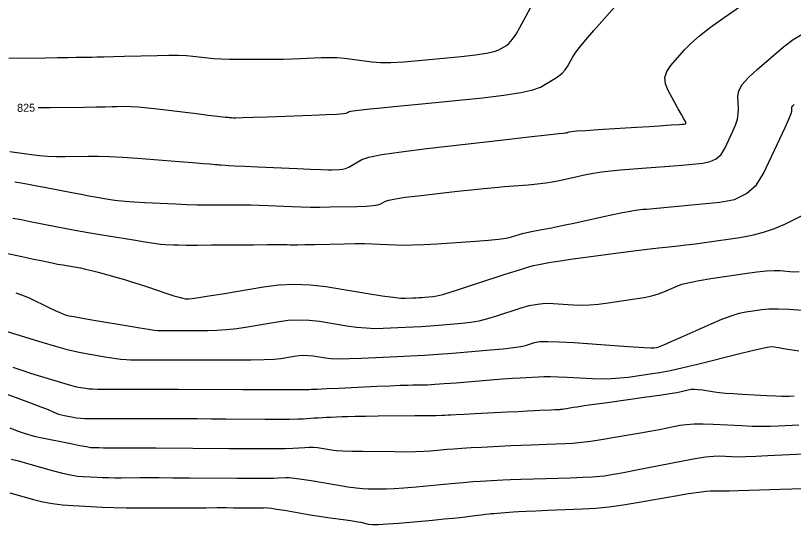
# Model space of a CAD drawing. Extents: x 2082232 to 2083549, y 592624 to 593832.
# Drawn here: x 2082327.7 to 2082395.5, y 593101.4 to 593145.7 of the extents above; entities that cross this region are included whole.
import ezdxf

# ---------------------------------------------------------------- set-up
doc = ezdxf.new("R2010")
doc.units = 0
doc.layers.add('DT_X_Contour_Major', color=7, linetype='Continuous')
doc.layers.add('DT_X_Contour_Minor', color=7, linetype='Continuous')

msp = doc.modelspace()

# ---------------------------------------------------------------- linework, layer by layer
at = {"layer": 'DT_X_Contour_Major'}
for points in [[(2082329.687, 593137.723), (2082329.691, 593137.724), (2082330.721, 593137.737), (2082333.693, 593137.776), (2082334.706, 593137.79), (2082335.518, 593137.802), (2082336.127, 593137.813), (2082336.534, 593137.822), (2082337.349, 593137.844), (2082337.764, 593137.833), (2082338.398, 593137.785), (2082339.249, 593137.699), (2082340.32, 593137.576), (2082343.466, 593137.196), (2082344.509, 593137.071), (2082345.279, 593136.979), (2082345.776, 593136.921), (2082346.001, 593136.896), (2082346.235, 593136.876), (2082346.319, 593136.869), (2082346.395, 593136.862), (2082346.464, 593136.856), (2082346.525, 593136.851), (2082346.677, 593136.839), (2082346.907, 593136.842), (2082347.483, 593136.858), (2082348.405, 593136.887), (2082349.673, 593136.93), (2082353.516, 593137.064), (2082354.785, 593137.112), (2082355.709, 593137.157), (2082356.288, 593137.199), (2082356.522, 593137.237), (2082356.687, 593137.335), (2082356.776, 593137.371), (2082356.918, 593137.406), (2082357.115, 593137.44), (2082357.365, 593137.472), (2082358.105, 593137.556), (2082358.608, 593137.61), (2082359.563, 593137.707), (2082360.971, 593137.848), (2082362.831, 593138.034), (2082368.394, 593138.587), (2082370.274, 593138.8), (2082371.743, 593139.026), (2082372.8, 593139.264), (2082373.445, 593139.515), (2082374.617, 593140.2), (2082375.022, 593140.461), (2082375.356, 593140.733), (2082375.62, 593141.013), (2082375.813, 593141.304), (2082376.236, 593142.092), (2082376.471, 593142.46), (2082376.862, 593142.973), (2082377.407, 593143.631), (2082378.107, 593144.435), (2082380.18, 593146.771)], [(2082327.745, 593121.588), (2082328.327, 593121.375), (2082328.962, 593121.096), (2082330.608, 593120.307), (2082331.156, 593120.046), (2082331.566, 593119.854), (2082331.839, 593119.73), (2082331.973, 593119.676), (2082332.146, 593119.623), (2082332.344, 593119.581), (2082332.807, 593119.497), (2082333.535, 593119.369), (2082334.529, 593119.198), (2082337.533, 593118.685), (2082338.539, 593118.517), (2082339.304, 593118.397), (2082339.828, 593118.325), (2082340.111, 593118.302), (2082340.543, 593118.305), (2082340.781, 593118.305), (2082341.171, 593118.305), (2082341.713, 593118.303), (2082342.407, 593118.301), (2082344.461, 593118.294), (2082345.255, 593118.312), (2082346.097, 593118.372), (2082346.989, 593118.474), (2082347.928, 593118.617), (2082350.499, 593119.056), (2082351.453, 593119.182), (2082352.389, 593119.23), (2082353.305, 593119.202), (2082354.202, 593119.096), (2082356.568, 593118.712), (2082357.433, 593118.589), (2082358.253, 593118.511), (2082359.029, 593118.477), (2082359.761, 593118.487), (2082361.653, 593118.573), (2082362.368, 593118.609), (2082363.094, 593118.652), (2082363.832, 593118.702), (2082364.58, 593118.76), (2082366.59, 593118.925), (2082367.346, 593119.01), (2082368.106, 593119.144), (2082368.871, 593119.327), (2082369.641, 593119.558), (2082371.7, 593120.238), (2082372.458, 593120.456), (2082373.187, 593120.597), (2082373.886, 593120.664), (2082374.557, 593120.655), (2082376.307, 593120.53), (2082376.989, 593120.506), (2082377.725, 593120.525), (2082378.513, 593120.588), (2082379.355, 593120.696), (2082381.669, 593121.04), (2082382.479, 593121.176), (2082383.173, 593121.324), (2082383.75, 593121.485), (2082384.212, 593121.658), (2082385.29, 593122.138), (2082385.782, 593122.316), (2082386.451, 593122.489), (2082387.295, 593122.658), (2082388.317, 593122.822), (2082391.275, 593123.256), (2082392.299, 593123.393), (2082393.153, 593123.481), (2082393.836, 593123.52), (2082394.349, 593123.509), (2082395.488, 593123.413), (2082395.991, 593123.447)], [(2082327.333, 593107.082), (2082327.959, 593106.915), (2082328.735, 593106.702), (2082331.005, 593106.069), (2082331.807, 593105.859), (2082332.509, 593105.703), (2082333.112, 593105.6), (2082333.615, 593105.551), (2082334.826, 593105.493), (2082335.298, 593105.474), (2082335.808, 593105.461), (2082336.356, 593105.455), (2082336.94, 593105.455), (2082338.549, 593105.463), (2082339.271, 593105.464), (2082340.231, 593105.462), (2082341.429, 593105.458), (2082342.865, 593105.45), (2082347.011, 593105.425), (2082348.401, 593105.419), (2082349.461, 593105.419), (2082350.192, 593105.425), (2082350.593, 593105.436), (2082351.223, 593105.476), (2082351.541, 593105.47), (2082352.022, 593105.422), (2082352.667, 593105.333), (2082353.475, 593105.203), (2082355.848, 593104.799), (2082356.678, 593104.666), (2082357.385, 593104.57), (2082357.972, 593104.51), (2082358.436, 593104.488), (2082359.514, 593104.477), (2082360.01, 593104.487), (2082360.692, 593104.523), (2082361.558, 593104.586), (2082362.609, 593104.675), (2082365.66, 593104.95), (2082366.707, 593105.042), (2082367.562, 593105.114), (2082368.223, 593105.164), (2082368.692, 593105.193), (2082369.686, 593105.241), (2082370.162, 593105.262), (2082370.846, 593105.288), (2082371.738, 593105.319), (2082372.837, 593105.355), (2082376.045, 593105.459), (2082377.134, 593105.499), (2082377.995, 593105.541), (2082378.627, 593105.587), (2082379.031, 593105.635), (2082379.805, 593105.766), (2082380.206, 593105.837), (2082380.827, 593105.954), (2082381.67, 593106.117), (2082382.734, 593106.324), (2082385.865, 593106.938), (2082386.944, 593107.137), (2082387.832, 593107.273), (2082388.53, 593107.346), (2082389.037, 593107.356), (2082390.135, 593107.298), (2082390.64, 593107.287), (2082391.333, 593107.297), (2082392.214, 593107.328), (2082393.281, 593107.379), (2082396.379, 593107.545)]]:
    msp.add_lwpolyline(points, dxfattribs=at)
at = {"layer": 'DT_X_Contour_Minor'}
for points in [[(2082327.211, 593133.898), (2082329.09, 593133.636), (2082329.802, 593133.552), (2082330.529, 593133.495), (2082331.271, 593133.465), (2082332.028, 593133.463), (2082334.067, 593133.494), (2082334.907, 593133.49), (2082335.896, 593133.458), (2082337.034, 593133.395), (2082338.323, 593133.304), (2082341.958, 593133.02), (2082343.162, 593132.926), (2082344.048, 593132.856), (2082344.617, 593132.811), (2082344.868, 593132.791), (2082345.114, 593132.769), (2082345.213, 593132.76), (2082345.324, 593132.751), (2082345.448, 593132.741), (2082345.585, 593132.73), (2082345.968, 593132.7), (2082346.255, 593132.683), (2082346.827, 593132.654), (2082347.685, 593132.614), (2082348.83, 593132.563), (2082352.263, 593132.41), (2082353.419, 593132.361), (2082354.313, 593132.327), (2082354.945, 593132.309), (2082355.315, 593132.306), (2082355.952, 593132.319), (2082356.2, 593132.347), (2082356.467, 593132.42), (2082356.754, 593132.539), (2082357.059, 593132.704), (2082357.899, 593133.204), (2082358.488, 593133.403), (2082359.626, 593133.628), (2082361.313, 593133.877), (2082363.549, 593134.15), (2082370.244, 593134.913), (2082372.45, 593135.164), (2082374.05, 593135.345), (2082375.042, 593135.458), (2082375.427, 593135.5), (2082375.644, 593135.522), (2082375.719, 593135.531), (2082375.781, 593135.543), (2082375.83, 593135.557), (2082375.866, 593135.573), (2082375.945, 593135.619), (2082376.127, 593135.644), (2082376.612, 593135.684), (2082377.402, 593135.739), (2082378.494, 593135.809), (2082381.813, 593136.015), (2082382.936, 593136.085), (2082383.814, 593136.141), (2082384.447, 593136.182), (2082384.836, 593136.21), (2082385.547, 593136.263), (2082385.781, 593136.28), (2082385.95, 593136.293), (2082386.054, 593136.301), (2082386.093, 593136.304), (2082386.108, 593136.305), (2082386.114, 593136.306), (2082386.119, 593136.309), (2082386.122, 593136.312), (2082386.125, 593136.316), (2082386.131, 593136.329), (2082386.133, 593136.335), (2082386.134, 593136.344), (2082386.134, 593136.356), (2082386.134, 593136.371), (2082386.132, 593136.413), (2082386.089, 593136.501), (2082385.964, 593136.733), (2082385.756, 593137.109), (2082385.466, 593137.628), (2082384.58, 593139.206), (2082384.346, 593139.787), (2082384.305, 593140.346), (2082384.46, 593140.885), (2082384.809, 593141.403), (2082385.999, 593142.755), (2082386.55, 593143.311), (2082387.311, 593143.967), (2082388.281, 593144.722), (2082389.461, 593145.576), (2082392.888, 593147.987)], [(2082327.114, 593142.026), (2082330.306, 593142.074), (2082331.398, 593142.091), (2082332.279, 593142.104), (2082332.951, 593142.113), (2082333.412, 593142.12), (2082334.361, 593142.132), (2082334.806, 593142.14), (2082335.429, 593142.154), (2082336.231, 593142.174), (2082337.211, 593142.199), (2082340.061, 593142.277), (2082341.057, 593142.295), (2082341.908, 593142.291), (2082342.613, 593142.265), (2082343.172, 593142.217), (2082344.47, 593142.06), (2082345.003, 593142.009), (2082345.626, 593141.972), (2082346.341, 593141.95), (2082347.147, 593141.942), (2082349.418, 593141.942), (2082350.249, 593141.945), (2082351.041, 593141.956), (2082351.793, 593141.974), (2082352.505, 593142), (2082354.351, 593142.08), (2082355.038, 593142.094), (2082355.714, 593142.079), (2082356.379, 593142.035), (2082357.032, 593141.96), (2082358.76, 593141.722), (2082359.501, 593141.661), (2082360.427, 593141.657), (2082361.539, 593141.71), (2082362.837, 593141.82), (2082366.545, 593142.188), (2082367.793, 593142.327), (2082368.755, 593142.468), (2082369.431, 593142.61), (2082369.821, 593142.754), (2082370.482, 593143.14), (2082370.741, 593143.347), (2082371.025, 593143.678), (2082371.334, 593144.135), (2082371.667, 593144.716), (2082372.587, 593146.433)], [(2082327.639, 593131.239), (2082328.198, 593131.155), (2082328.84, 593131.048), (2082329.563, 593130.917), (2082330.369, 593130.763), (2082332.627, 593130.322), (2082333.417, 593130.17), (2082334.094, 593130.042), (2082334.657, 593129.939), (2082335.106, 593129.861), (2082336.153, 593129.687), (2082336.623, 593129.624), (2082337.248, 593129.564), (2082338.027, 593129.509), (2082338.961, 593129.458), (2082341.658, 593129.328), (2082342.627, 593129.286), (2082343.511, 593129.257), (2082344.311, 593129.241), (2082345.026, 593129.238), (2082346.819, 593129.249), (2082347.504, 593129.248), (2082348.216, 593129.237), (2082348.953, 593129.217), (2082349.716, 593129.188), (2082351.784, 593129.096), (2082352.574, 593129.068), (2082353.39, 593129.053), (2082354.234, 593129.052), (2082355.106, 593129.063), (2082357.466, 593129.111), (2082358.26, 593129.138), (2082358.87, 593129.183), (2082359.296, 593129.247), (2082359.54, 593129.328), (2082359.943, 593129.568), (2082360.236, 593129.665), (2082360.81, 593129.776), (2082361.665, 593129.901), (2082362.802, 593130.04), (2082366.211, 593130.428), (2082367.426, 593130.563), (2082368.516, 593130.676), (2082369.48, 593130.769), (2082370.318, 593130.84), (2082372.386, 593131), (2082373.155, 593131.073), (2082373.91, 593131.169), (2082374.651, 593131.29), (2082375.378, 593131.435), (2082377.298, 593131.854), (2082378.035, 593131.999), (2082378.802, 593132.121), (2082379.601, 593132.22), (2082380.432, 593132.295), (2082382.69, 593132.464), (2082383.517, 593132.527), (2082384.305, 593132.591), (2082385.054, 593132.654), (2082385.763, 593132.718), (2082387.604, 593132.887), (2082388.241, 593133.014), (2082388.772, 593133.266), (2082389.197, 593133.644), (2082389.517, 593134.148), (2082390.226, 593135.659), (2082390.456, 593136.206), (2082390.614, 593136.717), (2082390.699, 593137.189), (2082390.712, 593137.624), (2082390.651, 593138.734), (2082390.738, 593139.19), (2082391.047, 593139.727), (2082391.577, 593140.345), (2082392.329, 593141.042), (2082394.628, 593143.01), (2082395.471, 593143.655), (2082396.276, 593144.113)], [(2082327.476, 593128.095), (2082328.183, 593127.954), (2082328.981, 593127.797), (2082331.231, 593127.358), (2082332.105, 593127.191), (2082333.04, 593127.02), (2082334.036, 593126.846), (2082335.092, 593126.667), (2082337.989, 593126.185), (2082338.975, 593126.025), (2082339.76, 593125.907), (2082340.344, 593125.831), (2082340.726, 593125.796), (2082341.478, 593125.76), (2082341.896, 593125.749), (2082342.587, 593125.743), (2082343.551, 593125.743), (2082344.788, 593125.749), (2082348.451, 593125.77), (2082349.665, 593125.776), (2082350.559, 593125.78), (2082351.134, 593125.78), (2082351.389, 593125.778), (2082351.643, 593125.766), (2082351.849, 593125.765), (2082352.274, 593125.77), (2082352.92, 593125.781), (2082353.787, 593125.798), (2082356.39, 593125.851), (2082357.312, 593125.864), (2082358.126, 593125.865), (2082358.831, 593125.854), (2082359.428, 593125.83), (2082360.875, 593125.748), (2082361.507, 593125.733), (2082362.315, 593125.746), (2082363.3, 593125.788), (2082364.462, 593125.86), (2082367.797, 593126.089), (2082368.927, 593126.175), (2082369.812, 593126.261), (2082370.455, 593126.347), (2082370.855, 593126.433), (2082371.596, 593126.662), (2082371.9, 593126.748), (2082372.255, 593126.835), (2082372.661, 593126.924), (2082373.119, 593127.013), (2082374.407, 593127.252), (2082374.948, 593127.356), (2082375.604, 593127.489), (2082376.374, 593127.651), (2082377.259, 593127.843), (2082379.773, 593128.391), (2082380.617, 593128.572), (2082381.264, 593128.705), (2082381.714, 593128.789), (2082381.967, 593128.825), (2082382.377, 593128.855), (2082382.684, 593128.881), (2082383.295, 593128.936), (2082384.212, 593129.019), (2082385.434, 593129.132), (2082389.099, 593129.469), (2082390.368, 593129.721), (2082391.426, 593130.223), (2082392.273, 593130.976), (2082392.908, 593131.979), (2082394.321, 593134.988), (2082394.784, 593135.987), (2082395.114, 593136.725), (2082395.309, 593137.204), (2082395.371, 593137.423), (2082395.358, 593137.66), (2082395.377, 593137.757), (2082395.443, 593137.872), (2082395.556, 593138.003)], [(2082325.106, 593125.415), (2082328.256, 593124.744), (2082329.306, 593124.52), (2082330.095, 593124.353), (2082330.622, 593124.242), (2082330.888, 593124.188), (2082331.247, 593124.117), (2082331.405, 593124.088), (2082331.61, 593124.051), (2082331.86, 593124.008), (2082332.158, 593123.958), (2082333.012, 593123.816), (2082333.37, 593123.748), (2082333.804, 593123.65), (2082334.314, 593123.522), (2082334.899, 593123.364), (2082336.561, 593122.904), (2082337.189, 593122.725), (2082337.827, 593122.534), (2082338.475, 593122.33), (2082339.133, 593122.114), (2082340.9, 593121.521), (2082341.496, 593121.326), (2082341.958, 593121.185), (2082342.286, 593121.099), (2082342.481, 593121.066), (2082342.82, 593121.053), (2082343.099, 593121.078), (2082343.68, 593121.16), (2082344.564, 593121.301), (2082345.751, 593121.5), (2082349.319, 593122.109), (2082350.662, 593122.28), (2082352.014, 593122.339), (2082353.376, 593122.285), (2082354.747, 593122.118), (2082358.417, 593121.521), (2082359.653, 593121.327), (2082360.607, 593121.191), (2082361.28, 593121.114), (2082361.672, 593121.096), (2082362.342, 593121.126), (2082362.595, 593121.139), (2082362.852, 593121.154), (2082363.113, 593121.172), (2082363.378, 593121.193), (2082364.089, 593121.251), (2082364.434, 593121.307), (2082364.934, 593121.43), (2082365.589, 593121.622), (2082366.4, 593121.882), (2082368.771, 593122.665), (2082369.592, 593122.935), (2082370.28, 593123.16), (2082370.834, 593123.338), (2082371.254, 593123.47), (2082372.194, 593123.76), (2082372.537, 593123.862), (2082372.86, 593123.949), (2082373.164, 593124.022), (2082373.447, 593124.08), (2082374.177, 593124.215), (2082374.57, 593124.281), (2082375.202, 593124.375), (2082376.074, 593124.498), (2082377.185, 593124.651), (2082380.465, 593125.096), (2082381.596, 593125.247), (2082382.526, 593125.366), (2082383.256, 593125.453), (2082383.786, 593125.508), (2082384.933, 593125.614), (2082385.444, 593125.668), (2082386.119, 593125.75), (2082386.957, 593125.86), (2082387.958, 593125.999), (2082390.845, 593126.406), (2082391.901, 593126.594), (2082392.905, 593126.85), (2082393.857, 593127.175), (2082394.757, 593127.57), (2082397.086, 593128.714)], [(2082326.7, 593118.286), (2082330.009, 593117.273), (2082331.179, 593116.926), (2082332.211, 593116.645), (2082333.103, 593116.43), (2082333.855, 593116.28), (2082335.675, 593115.969), (2082336.314, 593115.867), (2082336.867, 593115.795), (2082337.334, 593115.753), (2082337.715, 593115.74), (2082338.615, 593115.746), (2082339.11, 593115.747), (2082339.922, 593115.746), (2082341.05, 593115.743), (2082342.495, 593115.739), (2082346.769, 593115.724), (2082348.225, 593115.728), (2082349.389, 593115.752), (2082350.26, 593115.796), (2082350.839, 593115.86), (2082351.994, 593116.057), (2082352.422, 593116.113), (2082352.842, 593116.135), (2082353.253, 593116.122), (2082353.656, 593116.075), (2082354.718, 593115.902), (2082355.213, 593115.852), (2082355.9, 593115.832), (2082356.779, 593115.84), (2082357.851, 593115.878), (2082360.965, 593116.019), (2082362.142, 593116.078), (2082363.337, 593116.149), (2082364.55, 593116.232), (2082365.782, 593116.328), (2082369.09, 593116.598), (2082370.212, 593116.699), (2082371.096, 593116.798), (2082371.742, 593116.896), (2082372.151, 593116.993), (2082372.925, 593117.248), (2082373.36, 593117.319), (2082374.085, 593117.34), (2082375.1, 593117.312), (2082376.405, 593117.233), (2082380.273, 593116.958), (2082381.552, 593116.869), (2082382.491, 593116.81), (2082383.088, 593116.779), (2082383.344, 593116.777), (2082383.572, 593116.811), (2082383.771, 593116.877), (2082384.194, 593117.049), (2082384.841, 593117.328), (2082385.714, 593117.714), (2082388.342, 593118.883), (2082389.269, 593119.276), (2082390.082, 593119.579), (2082390.779, 593119.791), (2082391.361, 593119.913), (2082392.76, 593120.118), (2082393.373, 593120.173), (2082394.163, 593120.182), (2082395.13, 593120.146), (2082396.273, 593120.065)], [(2082327.461, 593115.104), (2082328.265, 593114.827), (2082329.006, 593114.582), (2082329.685, 593114.368), (2082331.41, 593113.84), (2082332.006, 593113.661), (2082332.5, 593113.522), (2082332.891, 593113.422), (2082333.181, 593113.362), (2082333.816, 593113.253), (2082334.089, 593113.218), (2082334.43, 593113.194), (2082334.84, 593113.181), (2082335.318, 593113.178), (2082336.686, 593113.187), (2082337.397, 593113.189), (2082338.503, 593113.188), (2082340.006, 593113.185), (2082341.903, 593113.179), (2082347.492, 593113.159), (2082349.351, 593113.152), (2082350.737, 593113.147), (2082351.649, 593113.144), (2082352.088, 593113.142), (2082352.627, 593113.138), (2082352.811, 593113.138), (2082352.958, 593113.138), (2082353.069, 593113.14), (2082353.143, 593113.143), (2082353.292, 593113.152), (2082353.496, 593113.163), (2082353.997, 593113.186), (2082354.795, 593113.223), (2082355.89, 593113.273), (2082359.206, 593113.424), (2082360.334, 593113.474), (2082361.232, 593113.511), (2082361.899, 593113.534), (2082362.335, 593113.543), (2082363.192, 593113.55), (2082363.614, 593113.564), (2082364.239, 593113.6), (2082365.067, 593113.658), (2082366.097, 593113.739), (2082369.115, 593113.983), (2082370.156, 593114.066), (2082371.018, 593114.131), (2082371.698, 593114.178), (2082372.199, 593114.207), (2082373.294, 593114.261), (2082373.757, 593114.274), (2082374.325, 593114.272), (2082375, 593114.254), (2082375.779, 593114.221), (2082377.999, 593114.113), (2082378.817, 593114.091), (2082379.608, 593114.103), (2082380.37, 593114.151), (2082381.105, 593114.233), (2082383.028, 593114.501), (2082383.827, 593114.63), (2082384.78, 593114.818), (2082385.889, 593115.064), (2082387.152, 593115.368), (2082390.727, 593116.257), (2082391.917, 593116.547), (2082392.803, 593116.747), (2082393.386, 593116.86), (2082393.666, 593116.884), (2082394.01, 593116.831), (2082394.229, 593116.796), (2082394.631, 593116.733), (2082395.213, 593116.641), (2082395.978, 593116.52)], [(2082324.87, 593113.482), (2082327.894, 593112.391), (2082328.91, 593112.022), (2082329.69, 593111.733), (2082330.232, 593111.525), (2082330.539, 593111.397), (2082331.041, 593111.164), (2082331.24, 593111.08), (2082331.463, 593111.005), (2082331.71, 593110.937), (2082331.979, 593110.878), (2082332.729, 593110.73), (2082333.028, 593110.682), (2082333.364, 593110.648), (2082333.736, 593110.629), (2082334.144, 593110.624), (2082335.281, 593110.631), (2082335.791, 593110.633), (2082336.469, 593110.633), (2082337.313, 593110.632), (2082338.325, 593110.629), (2082341.246, 593110.619), (2082342.366, 593110.614), (2082343.536, 593110.609), (2082344.755, 593110.603), (2082346.024, 593110.596), (2082349.474, 593110.575), (2082350.65, 593110.571), (2082351.593, 593110.575), (2082352.301, 593110.586), (2082352.774, 593110.604), (2082353.725, 593110.664), (2082354.083, 593110.686), (2082354.445, 593110.706), (2082354.809, 593110.725), (2082355.177, 593110.742), (2082356.162, 593110.787), (2082356.635, 593110.803), (2082357.315, 593110.817), (2082358.203, 593110.83), (2082359.299, 593110.841), (2082362.498, 593110.867), (2082363.561, 593110.877), (2082364.353, 593110.886), (2082364.874, 593110.896), (2082365.122, 593110.905), (2082365.423, 593110.929), (2082365.653, 593110.944), (2082366.118, 593110.969), (2082366.818, 593111.005), (2082367.752, 593111.052), (2082370.557, 593111.19), (2082371.524, 593111.238), (2082372.32, 593111.277), (2082372.945, 593111.308), (2082373.4, 593111.331), (2082374.385, 593111.379), (2082374.711, 593111.395), (2082374.95, 593111.407), (2082375.102, 593111.414), (2082375.168, 593111.417), (2082375.226, 593111.419), (2082375.272, 593111.424), (2082375.369, 593111.438), (2082375.515, 593111.462), (2082375.711, 593111.495), (2082376.299, 593111.594), (2082376.651, 593111.649), (2082377.268, 593111.739), (2082378.148, 593111.864), (2082379.292, 593112.024), (2082382.693, 593112.497), (2082383.839, 593112.66), (2082384.723, 593112.793), (2082385.346, 593112.895), (2082385.709, 593112.968), (2082386.327, 593113.122), (2082386.579, 593113.164), (2082386.871, 593113.178), (2082387.202, 593113.161), (2082387.574, 593113.115), (2082388.618, 593112.953), (2082389.062, 593112.895), (2082389.611, 593112.841), (2082390.266, 593112.791), (2082391.027, 593112.746), (2082393.195, 593112.633), (2082393.926, 593112.597), (2082394.494, 593112.574), (2082394.898, 593112.563), (2082395.138, 593112.565), (2082395.56, 593112.588)], [(2082327.203, 593109.799), (2082327.834, 593109.536), (2082328.538, 593109.297), (2082329.316, 593109.084), (2082330.167, 593108.896), (2082332.534, 593108.429), (2082333.316, 593108.276), (2082333.884, 593108.166), (2082334.24, 593108.101), (2082334.384, 593108.079), (2082334.482, 593108.08), (2082334.527, 593108.08), (2082334.585, 593108.08), (2082334.659, 593108.08), (2082334.746, 593108.079), (2082335, 593108.078), (2082335.381, 593108.076), (2082336.335, 593108.071), (2082337.861, 593108.062), (2082339.96, 593108.049), (2082346.32, 593108.012), (2082348.456, 593108.002), (2082350.095, 593108.003), (2082351.235, 593108.013), (2082351.877, 593108.032), (2082352.925, 593108.098), (2082353.31, 593108.113), (2082353.678, 593108.107), (2082354.029, 593108.082), (2082354.363, 593108.036), (2082355.232, 593107.889), (2082355.647, 593107.839), (2082356.24, 593107.8), (2082357.011, 593107.773), (2082357.96, 593107.757), (2082360.729, 593107.73), (2082361.705, 593107.727), (2082362.556, 593107.739), (2082363.282, 593107.766), (2082363.882, 593107.807), (2082365.318, 593107.936), (2082365.909, 593107.984), (2082366.604, 593108.032), (2082367.405, 593108.08), (2082368.31, 593108.127), (2082370.863, 593108.253), (2082371.777, 593108.296), (2082372.605, 593108.333), (2082373.347, 593108.363), (2082374.002, 593108.386), (2082375.635, 593108.439), (2082376.29, 593108.476), (2082377.029, 593108.549), (2082377.852, 593108.657), (2082378.759, 593108.8), (2082381.291, 593109.229), (2082382.186, 593109.382), (2082382.974, 593109.521), (2082383.654, 593109.645), (2082384.226, 593109.754), (2082385.609, 593110.025), (2082386.18, 593110.108), (2082386.855, 593110.153), (2082387.635, 593110.16), (2082388.519, 593110.13), (2082391.017, 593110), (2082391.919, 593109.961), (2082392.751, 593109.944), (2082393.515, 593109.947), (2082394.21, 593109.972), (2082395.969, 593110.066)], [(2082327.207, 593104.127), (2082329.277, 593103.55), (2082330.076, 593103.355), (2082330.919, 593103.202), (2082331.808, 593103.092), (2082332.741, 593103.025), (2082335.289, 593102.902), (2082336.284, 593102.862), (2082337.357, 593102.836), (2082338.509, 593102.822), (2082339.74, 593102.822), (2082343.126, 593102.839), (2082344.302, 593102.844), (2082345.292, 593102.846), (2082346.095, 593102.847), (2082346.711, 593102.845), (2082348.104, 593102.836), (2082348.572, 593102.834), (2082348.928, 593102.834), (2082349.174, 593102.836), (2082349.309, 593102.84), (2082349.52, 593102.853), (2082349.681, 593102.842), (2082350.003, 593102.799), (2082350.488, 593102.724), (2082351.134, 593102.616), (2082353.075, 593102.286), (2082353.764, 593102.171), (2082354.376, 593102.073), (2082354.912, 593101.993), (2082355.371, 593101.931), (2082356.491, 593101.787), (2082356.888, 593101.733), (2082357.24, 593101.679), (2082357.546, 593101.624), (2082357.805, 593101.568), (2082358.437, 593101.419), (2082358.782, 593101.382), (2082359.343, 593101.385), (2082360.12, 593101.426), (2082361.113, 593101.505), (2082364.049, 593101.77), (2082365.052, 593101.861), (2082365.859, 593101.938), (2082366.47, 593102), (2082366.885, 593102.047), (2082367.731, 593102.154), (2082368.025, 593102.19), (2082368.274, 593102.221), (2082368.477, 593102.246), (2082368.634, 593102.265), (2082368.992, 593102.307), (2082369.157, 593102.324), (2082369.386, 593102.344), (2082369.678, 593102.368), (2082370.034, 593102.395), (2082371.065, 593102.471), (2082371.545, 593102.502), (2082372.211, 593102.537), (2082373.065, 593102.577), (2082374.104, 593102.621), (2082377.126, 593102.746), (2082378.274, 593102.815), (2082379.451, 593102.927), (2082380.658, 593103.084), (2082381.895, 593103.284), (2082385.233, 593103.876), (2082386.362, 593104.07), (2082387.246, 593104.208), (2082387.886, 593104.291), (2082388.281, 593104.317), (2082389.008, 593104.313), (2082389.377, 593104.316), (2082389.935, 593104.327), (2082390.685, 593104.347), (2082391.625, 593104.376), (2082394.386, 593104.463), (2082395.354, 593104.495), (2082396.187, 593104.527)]]:
    msp.add_lwpolyline(points, dxfattribs=at)

# ---------------------------------------------------------------- texts
at = {"layer": 'DT_X_Contour_Major'}
msp.add_text('825', height=0.7, rotation=0.79661, dxfattribs=at).set_placement((2082327.851, 593137.348))

doc.saveas('drawing.dxf')
